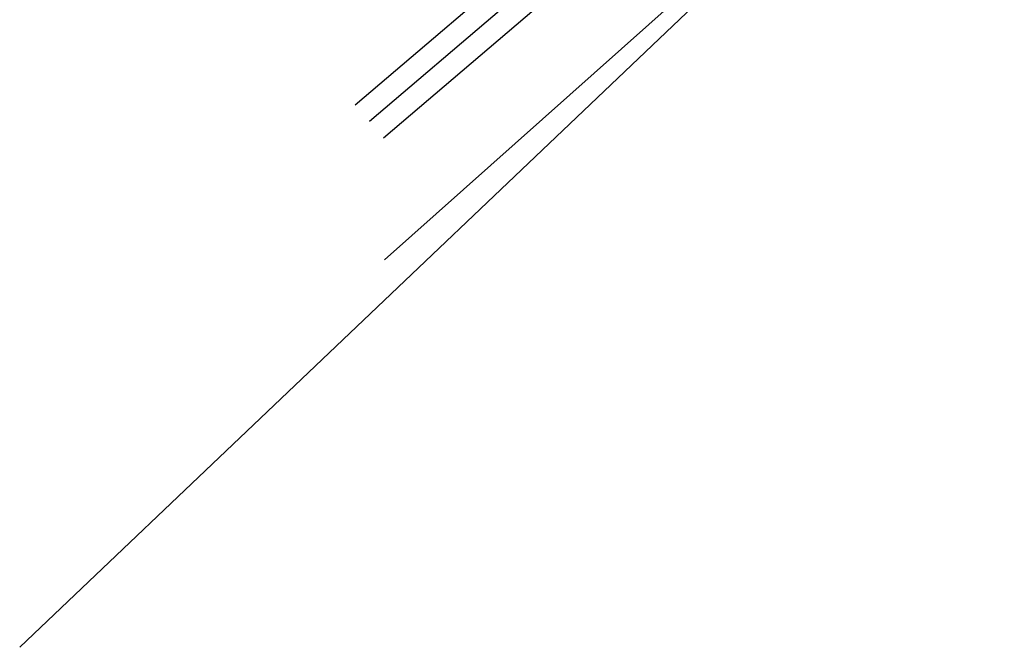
# Model space of a CAD drawing. Header units: millimetres. Extents: x -1999051 to 910003, y -179169 to 459591.
# Tile 382 of 656: x -231818 to -222762, y 107896 to 113669. Entities that reach past the tile are written whole.
import ezdxf

# ---------------------------------------------------------------- set-up
doc = ezdxf.new("R2010")
doc.units = ezdxf.units.MM
doc.layers.add('(013) Газ', color=30, linetype='ИК_Газопровод -------г--------')
doc.layers.add('(040) Ограда', color=7, linetype='Continuous')
doc.styles.get("Standard").update_dxf_attribs({"font": 'isocpeui.ttf'})
doc.linetypes.add('GAZ_VOZDUSH', pattern='A,1,-2,["~",Standard,S=3,R=0,X=-1.5,Y=-1.5],-1,10', length=14)
doc.linetypes.add('ИК_Газопровод -------г--------', pattern='A,9,-0.6,["Г",Standard,S=1.2,R=0,X=0,Y=-0.6],-1.2', length=10.8)
doc.linetypes.add('ОГРАДА_М_1М', pattern='A,2.5,["о",Standard,S=1,R=0,X=0,Y=-0.35],0.5,["0",Standard,S=0.5,R=0,X=-0.3,Y=-0.25],2.5', length=5.5)

# ---------------------------------------------------------------- blocks, each defined once
blk = doc.blocks.new('A$C05d28b1e')
at = {"layer": '(013) Газ', "linetype": 'GAZ_VOZDUSH', "ltscale": 600, "flags": 128}
blk.add_lwpolyline([(-77834.3, -135879.1), (-84727.9, -142050.9), (-79041, -148438), (-83402.2, -152321.1)], dxfattribs=at)
at = {"layer": '(040) Ограда', "ltscale": 600, "flags": 128}
for points in [[(-85020.2, -141917.8), (-84870.1, -141785.6), (-79606, -147960), (-83410.9, -151203.9)], [(-85042.6, -142199.8), (-80169.9, -147915.1), (-83670.4, -150899.5)]]:
    blk.add_lwpolyline(points, dxfattribs=at)
at = {"layer": '(040) Ограда', "linetype": 'ОГРАДА_М_1М', "ltscale": 600, "flags": 128}
blk.add_lwpolyline([(-84890.4, -142070), (-79888, -147937.6), (-83540.6, -151051.7)], dxfattribs=at)

msp = doc.modelspace()

# ---------------------------------------------------------------- block references
at = {"color": 5, "lineweight": 50}
msp.add_blockref('A$C05d28b1e', (-145060.56, 263782.58), dxfattribs=at)

# ---------------------------------------------------------------- next in the draw order: linework, layer by layer
msp.add_lwpolyline([(-231817.89, 107895.87), (-202352.61, 135937.66)])

doc.saveas('drawing.dxf')
